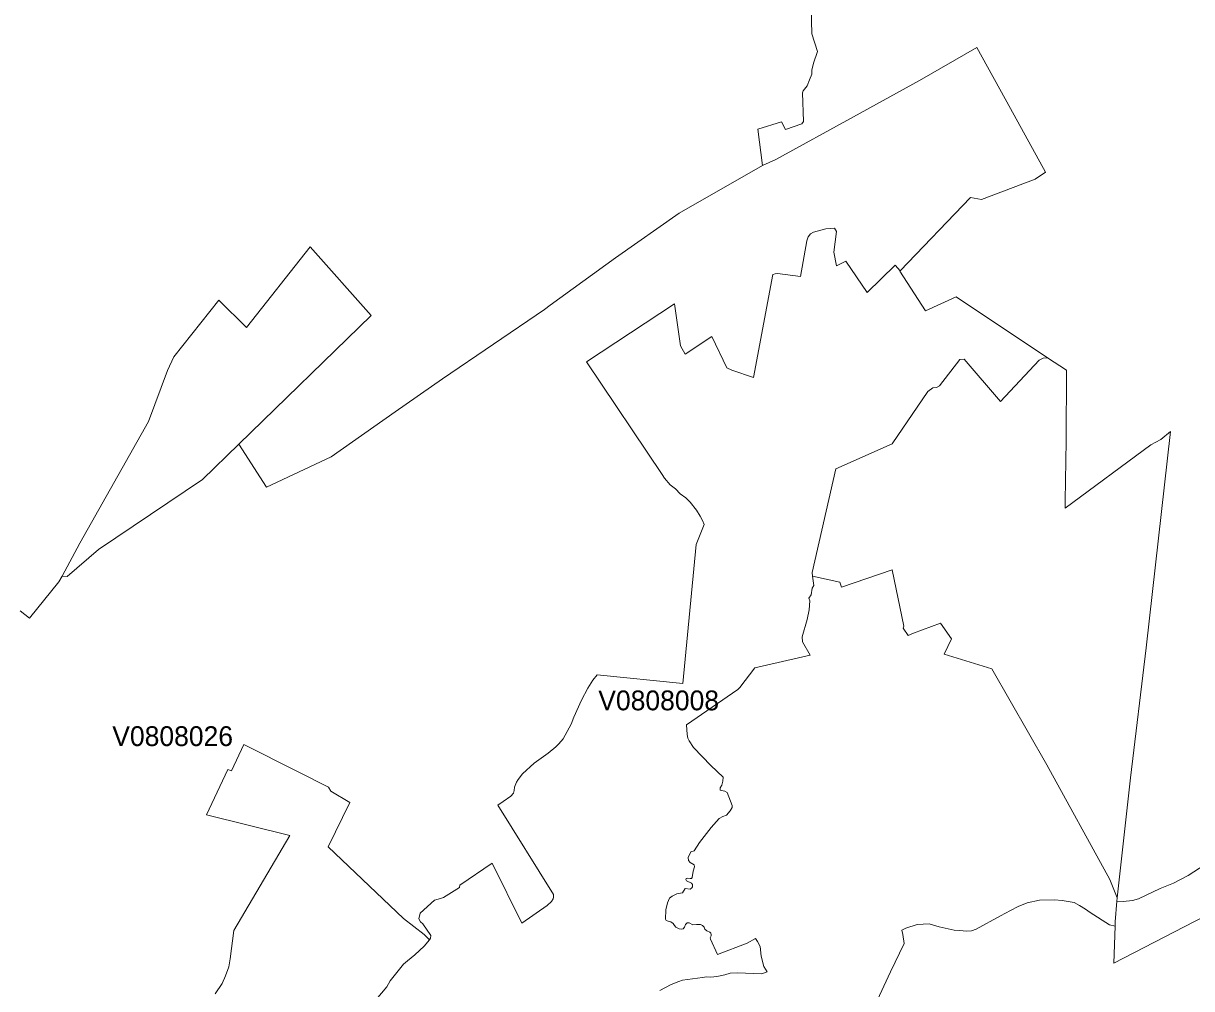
# Model space of a CAD drawing. Extents: x 369010 to 735936, y 6377141 to 6616555.
# Drawn here: x 558469 to 564368, y 6486554 to 6491429 of the extents above; entities that cross this region are included whole.
import ezdxf
from ezdxf.enums import TextEntityAlignment as Align

# ---------------------------------------------------------------- set-up
doc = ezdxf.new("R2010")
doc.units = 0
doc.header["$LTSCALE"] = 40
doc.layers.add('3', color=7, linetype='Continuous', lineweight=13)
doc.layers.add('4', color=7, linetype='Continuous')

msp = doc.modelspace()

# ---------------------------------------------------------------- linework, layer by layer
at = {"layer": '3'}
for points in [[(559195.98, 6489676.59), (559228.75, 6489745.27), (559456.32, 6490031.1), (559595.01, 6489893.73), (559917.41, 6490301.2), (560225.41, 6489953.81), (559557.44, 6489304.04), (559696.3, 6489086.73), (560023.83, 6489240.32), (560346.4, 6489466.56), (560585.72, 6489633.89), (561099.94, 6489983.6), (561128.4, 6490006.27), (561458.09, 6490245.76), (561780.49, 6490471.17), (562201.37, 6490711.82), (562176.87, 6490894.53), (562297.19, 6490931.77), (562316.39, 6490893.04), (562398.81, 6490922.5), (562407.25, 6490933.59), (562402.29, 6491077.75), (562406.26, 6491088.84), (562426.45, 6491114.32), (562437.54, 6491144.44), (562450.62, 6491173.24), (562450.62, 6491192.94), (562458.23, 6491228.52), (562478.42, 6491287.27), (562450.29, 6491376.98), (562443.17, 6491635.66)], [(562443.17, 6491635.66), (562450.29, 6491376.98), (562478.42, 6491287.27), (562458.23, 6491228.52), (562450.62, 6491192.94), (562450.62, 6491173.24), (562437.54, 6491144.44), (562426.45, 6491114.32), (562406.26, 6491088.84), (562402.29, 6491077.75), (562407.25, 6490933.59), (562398.81, 6490922.5), (562316.39, 6490893.04), (562297.19, 6490931.77), (562176.87, 6490894.53), (562201.37, 6490711.82), (562269.06, 6490742.1), (562659.81, 6490957.92), (562993.97, 6491141.47), (563283.6, 6491306.8), (563453.57, 6491000.12), (563629.34, 6490678.05), (563578.03, 6490641.64), (563306.77, 6490539.03), (563250.5, 6490550.12), (562896.65, 6490179.72), (562894.33, 6490177.4), (563023.59, 6489976.65), (563178.17, 6490048.31), (563640.59, 6489740.64), (563735.42, 6489677.75), (563734.1, 6489320.09), (563729.3, 6489017.88), (563729.8, 6488981.47), (564162.59, 6489300.9), (564211.58, 6489326.88), (564260.73, 6489367.92), (564137.6, 6488275.76), (564058.82, 6487618.22), (563991.79, 6487013.3), (563990.47, 6486995.59), (564022.08, 6486994.27), (564068.75, 6486998.9), (564099.37, 6487006.84), (564208.6, 6487060.47), (564276.62, 6487086.62), (564350.27, 6487125.51), (564465.3, 6487198.83)], [(561813.26, 6489032.78), (561785.29, 6489052.97), (561761.13, 6489078.29), (561734.31, 6489098.15), (561706.01, 6489131.92), (561694.1, 6489150.95), (561311.62, 6489719.46), (561756.99, 6490012.56), (561787.61, 6489801.21), (561810.94, 6489758.02), (561945.17, 6489848.22), (562020.64, 6489690.33), (562046.12, 6489677.58), (562154.69, 6489640.34), (562252.34, 6490161.68), (562265.09, 6490164.33), (562277.33, 6490165.49), (562392.69, 6490150.76), (562425.46, 6490330.66), (562430.92, 6490351.18), (562443.33, 6490366.74), (562457.9, 6490375.02), (562476.77, 6490380.31), (562521.12, 6490390.74), (562564.98, 6490394.21), (562574.58, 6490378.82), (562560.35, 6490272.9), (562575.08, 6490204.22), (562622.08, 6490228.05), (562730.15, 6490069.5), (562871.66, 6490208.85), (562896.65, 6490179.72), (563250.5, 6490550.12), (563306.77, 6490539.03), (563578.03, 6490641.64), (563629.34, 6490678.05), (563453.57, 6491000.12), (563283.6, 6491306.8), (562993.97, 6491141.47), (562659.81, 6490957.92), (562269.06, 6490742.1), (562201.37, 6490711.82)], [(562201.37, 6490711.82), (561780.49, 6490471.17), (561458.09, 6490245.76), (561128.4, 6490006.27), (561099.94, 6489983.6), (560585.72, 6489633.89), (560346.4, 6489466.56), (560023.83, 6489240.32), (559696.3, 6489086.73), (559557.44, 6489304.04), (559373.9, 6489125.79), (558848.75, 6488771.94), (558690.7, 6488635.57), (558664.38, 6488637.39), (558647.33, 6488607.93), (558500.37, 6488425.21), (558452.54, 6488462.12)], [(562574.58, 6490378.82), (562564.98, 6490394.21), (562521.12, 6490390.74), (562476.77, 6490380.31), (562457.9, 6490375.02), (562443.33, 6490366.74), (562430.92, 6490351.18), (562425.46, 6490330.66), (562392.69, 6490150.76), (562277.33, 6490165.49), (562265.09, 6490164.33), (562252.34, 6490161.68), (562154.69, 6489640.34), (562046.12, 6489677.58), (562020.64, 6489690.33), (561945.17, 6489848.22), (561810.94, 6489758.02), (561787.61, 6489801.21), (561756.99, 6490012.56), (561311.62, 6489719.46), (561694.1, 6489150.95), (561706.01, 6489131.92), (561734.31, 6489098.15), (561761.13, 6489078.29), (561785.29, 6489052.97), (561813.26, 6489032.78), (561836.27, 6489010.93), (561867.21, 6488971.21), (561886.74, 6488940.26), (561897.83, 6488918.58), (561907.1, 6488898.56), (561865.23, 6488797.76), (561798.7, 6488094.54), (561366.4, 6488138.4), (561344.39, 6488112.58), (561318.9, 6488072.03), (561287.79, 6488010.63), (561248.73, 6487924.9), (561234.33, 6487889.81), (561193.94, 6487816.16), (561173.26, 6487790.34), (561157.2, 6487775.78), (561118.97, 6487743.01), (561048.14, 6487693.19), (560989.88, 6487638.57), (560966.71, 6487610.11), (560958.6, 6487597.53), (560948.83, 6487572.21), (560946.35, 6487554.17), (560942.87, 6487541.09), (560929.47, 6487525.37), (560890.74, 6487499.22), (560865.25, 6487479.85), (561145.78, 6487028.86), (561145.78, 6487016.61), (561143.47, 6487007.51), (561136.18, 6486993.77), (561114.01, 6486973.74), (560985.74, 6486884.04), (560835.46, 6487187.08), (560673.27, 6487076.85), (560670.29, 6487064.77), (560590.85, 6487013.96), (560563.21, 6487005.52), (560545.17, 6487001.55), (560472.35, 6486935.68), (560465.06, 6486906.22), (560474.83, 6486891.49), (560486.58, 6486881.39), (560526.47, 6486822.31), (560525.31, 6486809.56), (560520.01, 6486801.12)], [(561848.84, 6486875.93), (561830.31, 6486886.36), (561821.04, 6486885.86), (561812.1, 6486878.74), (561806.81, 6486865.01), (561800.68, 6486856.73), (561793.9, 6486854.25), (561779.5, 6486855.57), (561763.61, 6486864.51), (561756.66, 6486872.79), (561749.54, 6486883.71), (561738.62, 6486891.98), (561725.38, 6486894.8), (561715.12, 6486898.94), (561710.48, 6486905.39), (561712.3, 6486951.4), (561721.57, 6486986.82), (561731.83, 6487010.32), (561744.25, 6487021.57), (561767.58, 6487033.66), (561797.37, 6487038.62), (561809.78, 6487060.47), (561835.6, 6487057.16), (561844.21, 6487062.62), (561847.69, 6487068.74), (561847.85, 6487079.34), (561843.05, 6487086.29), (561817.23, 6487098.04), (561813.76, 6487105.48), (561814.92, 6487111.11), (561823.19, 6487112.77), (561835.11, 6487109.95), (561842.39, 6487109.95), (561846.53, 6487114.75), (561851.66, 6487147.69), (561857.45, 6487169.2), (561855.96, 6487180.13), (561835.6, 6487191.88), (561826.67, 6487200.48), (561825.51, 6487215.88), (561839.08, 6487244.84), (561855.79, 6487249.64), (561883.6, 6487291.35), (561941.86, 6487368.64), (561981.41, 6487414.15), (562000.78, 6487423.42), (562019.15, 6487430.53), (562037.52, 6487451.72), (562047.45, 6487469.1), (562047.12, 6487478.53), (562022.29, 6487544.24), (562010.38, 6487550.86), (561987.2, 6487556.65), (561986.38, 6487567.74), (561995.31, 6487582.14), (561999.95, 6487601.33), (562002.6, 6487621.86), (561939.71, 6487681.77), (561852.48, 6487771.97), (561830.31, 6487805.07), (561824.68, 6487818.31), (561820.87, 6487837.51), (561817.73, 6487886.5), (562076.25, 6488064.58), (562086.51, 6488075.5), (562161.98, 6488175.14), (562442.01, 6488237.86), (562403.45, 6488306.22), (562400.47, 6488330.88), (562427.28, 6488417.6), (562435.89, 6488467.25), (562439.53, 6488512.27), (562434.73, 6488526.34), (562446.31, 6488543.38), (562452.44, 6488577.31), (562460.05, 6488590.39), (562453.6, 6488636.89), (562452.27, 6488655.1), (562571.93, 6489178.92), (562855.11, 6489305.36), (563036, 6489570.67), (563060.66, 6489588.38), (563079.53, 6489590.2), (563095.25, 6489598.31), (563196.71, 6489732.36), (563218.89, 6489733.03), (563402.26, 6489518.7), (563597.72, 6489727.56), (563618.41, 6489738.49), (563640.59, 6489740.64), (563178.17, 6490048.31), (563023.59, 6489976.65), (562894.33, 6490177.4), (562896.65, 6490179.72), (562871.66, 6490208.85), (562730.15, 6490069.5), (562622.08, 6490228.05), (562575.08, 6490204.22), (562560.35, 6490272.9), (562574.58, 6490378.82)], [(558452.54, 6488462.12), (558500.37, 6488425.21), (558647.33, 6488607.93), (558664.38, 6488637.39), (558754.58, 6488804.71), (559101.31, 6489418.9), (559195.98, 6489676.59)], [(559436.62, 6486527.71), (559472.87, 6486579.35), (559489.58, 6486617.91), (559505.64, 6486663.42), (559513.75, 6486703.97), (559532.12, 6486847.96), (559815.13, 6487327.09), (559393.92, 6487431.36), (559502, 6487660.92), (559519.87, 6487654.79), (559582.43, 6487787.2), (559852.37, 6487651.32), (560009.1, 6487570.88), (560021.02, 6487551.52), (560117.34, 6487494.58), (560007.12, 6487270.66), (560388.6, 6486908.87), (560493.03, 6486826.94), (560520.01, 6486801.12), (560525.31, 6486809.56), (560526.47, 6486822.31), (560486.58, 6486881.39), (560474.83, 6486891.49), (560465.06, 6486906.22), (560472.35, 6486935.68), (560545.17, 6487001.55), (560563.21, 6487005.52), (560590.85, 6487013.96), (560670.29, 6487064.77), (560673.27, 6487076.85), (560835.46, 6487187.08), (560985.74, 6486884.04), (561114.01, 6486973.74), (561136.18, 6486993.77), (561143.47, 6487007.51), (561145.78, 6487016.61), (561145.78, 6487028.86), (560865.25, 6487479.85), (560890.74, 6487499.22), (560929.47, 6487525.37), (560942.87, 6487541.09), (560946.35, 6487554.17), (560948.83, 6487572.21), (560958.6, 6487597.53), (560966.71, 6487610.11), (560989.88, 6487638.57), (561048.14, 6487693.19), (561118.97, 6487743.01), (561157.2, 6487775.78), (561173.26, 6487790.34), (561193.94, 6487816.16), (561234.33, 6487889.81), (561248.73, 6487924.9), (561287.79, 6488010.63), (561318.9, 6488072.03), (561344.39, 6488112.58), (561366.4, 6488138.4), (561798.7, 6488094.54), (561865.23, 6488797.76), (561907.1, 6488898.56), (561897.83, 6488918.58), (561886.74, 6488940.26), (561867.21, 6488971.21), (561836.27, 6489010.93), (561813.26, 6489032.78)], [(563990.47, 6486995.59), (563991.79, 6487013.3), (563954.39, 6487105.98), (563637.28, 6487685.08), (563358.24, 6488170.01), (563119.09, 6488243.32), (563155.66, 6488320.28), (563099.06, 6488400.06), (562963.02, 6488349.58), (562936.2, 6488337.5), (562910.72, 6488374.4), (562914.36, 6488385.33), (562855.44, 6488669.99), (562599.24, 6488581.78), (562590.96, 6488606.44), (562453.6, 6488636.89)], [(562453.6, 6488636.89), (562460.05, 6488590.39), (562452.44, 6488577.31), (562446.31, 6488543.38), (562434.73, 6488526.34), (562439.53, 6488512.27), (562435.89, 6488467.25), (562427.28, 6488417.6), (562400.47, 6488330.88), (562403.45, 6488306.22), (562442.01, 6488237.86), (562161.98, 6488175.14), (562086.51, 6488075.5), (562076.25, 6488064.58), (561817.73, 6487886.5), (561820.87, 6487837.51), (561824.68, 6487818.31), (561830.31, 6487805.07), (561852.48, 6487771.97), (561939.71, 6487681.77), (562002.6, 6487621.86), (561999.95, 6487601.33), (561995.31, 6487582.14), (561986.38, 6487567.74), (561987.2, 6487556.65), (562010.38, 6487550.86), (562022.29, 6487544.24), (562047.12, 6487478.53), (562047.45, 6487469.1), (562037.52, 6487451.72), (562019.15, 6487430.53), (562000.78, 6487423.42), (561981.41, 6487414.15), (561941.86, 6487368.64), (561883.6, 6487291.35), (561855.79, 6487249.64), (561839.08, 6487244.84), (561825.51, 6487215.88), (561826.67, 6487200.48), (561835.6, 6487191.88), (561855.96, 6487180.13), (561857.45, 6487169.2), (561851.66, 6487147.69), (561846.53, 6487114.75), (561842.39, 6487109.95), (561835.11, 6487109.95), (561823.19, 6487112.77), (561814.92, 6487111.11), (561813.76, 6487105.48), (561817.23, 6487098.04), (561843.05, 6487086.29), (561847.85, 6487079.34), (561847.69, 6487068.74), (561844.21, 6487062.62), (561835.6, 6487057.16), (561809.78, 6487060.47), (561797.37, 6487038.62), (561767.58, 6487033.66), (561744.25, 6487021.57), (561731.83, 6487010.32), (561721.57, 6486986.82), (561712.3, 6486951.4), (561710.48, 6486905.39), (561715.12, 6486898.94), (561725.38, 6486894.8), (561738.62, 6486891.98), (561749.54, 6486883.71), (561756.66, 6486872.79), (561763.61, 6486864.51), (561779.5, 6486855.57), (561793.9, 6486854.25), (561800.68, 6486856.73), (561806.81, 6486865.01), (561812.1, 6486878.74), (561821.04, 6486885.86), (561830.31, 6486886.36), (561848.84, 6486875.93), (561867.05, 6486877.75), (561887.57, 6486877.75), (561898.66, 6486872.29), (561906.11, 6486863.68), (561910.41, 6486853.75), (561919.18, 6486845.64), (561934.91, 6486839.35), (561939.87, 6486834.72), (561941.86, 6486827.77), (561941.03, 6486819.99), (561936.89, 6486810.72), (561938.05, 6486804.43), (561973.63, 6486725.82), (562123.41, 6486783.25), (562164.79, 6486806.58), (562175.22, 6486792.68), (562188.46, 6486767.19), (562194.58, 6486717.87), (562207.99, 6486666.24), (562224.04, 6486638.6), (562197.89, 6486629), (562074.59, 6486633.96), (562038.01, 6486632.64)], [(560250.41, 6486498.58), (560304.69, 6486562.96), (560321.41, 6486592.92), (560388.93, 6486677.82), (560407.97, 6486695.2), (560446.2, 6486724.33), (560492.54, 6486769.18), (560520.01, 6486801.12), (560493.03, 6486826.94), (560388.6, 6486908.87), (560007.12, 6487270.66), (560117.34, 6487494.58), (560021.02, 6487551.52), (560009.1, 6487570.88), (559852.37, 6487651.32), (559582.43, 6487787.2), (559519.87, 6487654.79), (559502, 6487660.92), (559393.92, 6487431.36), (559815.13, 6487327.09), (559532.12, 6486847.96), (559513.75, 6486703.97), (559505.64, 6486663.42), (559489.58, 6486617.91), (559472.87, 6486579.35), (559436.62, 6486527.71)], [(564465.3, 6487198.83), (564350.27, 6487125.51), (564276.62, 6487086.62), (564208.6, 6487060.47), (564099.37, 6487006.84), (564068.75, 6486998.9), (564022.08, 6486994.27), (563990.47, 6486995.59), (563981.86, 6486890.66), (563980.87, 6486869.48), (563975.07, 6486683.28), (564587.11, 6486999.73)], [(564587.11, 6486999.73), (563975.07, 6486683.28), (563980.87, 6486869.48), (563952.73, 6486876.76), (563855.58, 6486937.99), (563831.91, 6486955.87), (563801.79, 6486973.74), (563774.32, 6486989.14), (563714.9, 6486999.07), (563675.68, 6487003.37), (563599.21, 6487000.72), (563537.15, 6486987.65), (563491.64, 6486969.61), (563453.24, 6486947.93), (563403.09, 6486921.28), (563279.96, 6486854.75), (563256.46, 6486846.14), (563231.63, 6486844.15), (563197.2, 6486847.8), (563169.4, 6486849.78), (563093.1, 6486866), (563042.79, 6486880.56), (562982.71, 6486877.92), (562924.12, 6486858.88), (562904.43, 6486850.11), (562909.23, 6486827.93), (562917.01, 6486782.59), (562846.67, 6486638.76), (562725.85, 6486378.59)], [(562725.85, 6486378.59), (562846.67, 6486638.76), (562917.01, 6486782.59), (562909.23, 6486827.93), (562904.43, 6486850.11), (562924.12, 6486858.88), (562982.71, 6486877.92), (563042.79, 6486880.56), (563093.1, 6486866), (563169.4, 6486849.78), (563197.2, 6486847.8), (563231.63, 6486844.15), (563256.46, 6486846.14), (563279.96, 6486854.75), (563403.09, 6486921.28), (563453.24, 6486947.93), (563491.64, 6486969.61), (563537.15, 6486987.65), (563599.21, 6487000.72), (563675.68, 6487003.37), (563714.9, 6486999.07), (563774.32, 6486989.14), (563801.79, 6486973.74), (563831.91, 6486955.87), (563855.58, 6486937.99), (563952.73, 6486876.76), (563980.87, 6486869.48), (563981.86, 6486890.66), (563990.47, 6486995.59)], [(561683.34, 6486544.59), (561739.11, 6486575.71), (561779.17, 6486590.44), (561796.88, 6486596.23), (561897.5, 6486609.47), (561918.85, 6486614.27), (561939.37, 6486612.78), (561970.49, 6486615.26), (562010.54, 6486624.36), (562038.01, 6486632.64), (562074.59, 6486633.96), (562197.89, 6486629), (562224.04, 6486638.6), (562207.99, 6486666.24), (562194.58, 6486717.87), (562188.46, 6486767.19), (562175.22, 6486792.68), (562164.79, 6486806.58), (562123.41, 6486783.25), (561973.63, 6486725.82), (561938.05, 6486804.43), (561936.89, 6486810.72), (561941.03, 6486819.99), (561941.86, 6486827.77), (561939.87, 6486834.72), (561934.91, 6486839.35), (561919.18, 6486845.64), (561910.41, 6486853.75), (561906.11, 6486863.68), (561898.66, 6486872.29), (561887.57, 6486877.75), (561867.05, 6486877.75), (561848.84, 6486875.93)], [(560520.01, 6486801.12), (560492.54, 6486769.18), (560446.2, 6486724.33), (560407.97, 6486695.2), (560388.93, 6486677.82), (560321.41, 6486592.92), (560304.69, 6486562.96), (560250.41, 6486498.58)], [(562038.01, 6486632.64), (562010.54, 6486624.36), (561970.49, 6486615.26), (561939.37, 6486612.78), (561918.85, 6486614.27), (561897.5, 6486609.47), (561796.88, 6486596.23), (561779.17, 6486590.44), (561739.11, 6486575.71), (561683.34, 6486544.59)]]:
    msp.add_lwpolyline(points, dxfattribs=at)
for points in [[(558664.38, 6488637.39), (558690.7, 6488635.57), (558848.75, 6488771.94), (559373.9, 6489125.79), (559557.44, 6489304.04), (560225.41, 6489953.81), (559917.41, 6490301.2), (559595.01, 6489893.73), (559456.32, 6490031.1), (559228.75, 6489745.27), (559195.98, 6489676.59), (559101.31, 6489418.9), (558754.58, 6488804.71)], [(563640.59, 6489740.64), (563618.41, 6489738.49), (563597.72, 6489727.56), (563402.26, 6489518.7), (563218.89, 6489733.03), (563196.71, 6489732.36), (563095.25, 6489598.31), (563079.53, 6489590.2), (563060.66, 6489588.38), (563036, 6489570.67), (562855.11, 6489305.36), (562571.93, 6489178.92), (562452.27, 6488655.1), (562453.6, 6488636.89), (562590.96, 6488606.44), (562599.24, 6488581.78), (562855.44, 6488669.99), (562914.36, 6488385.33), (562910.72, 6488374.4), (562936.2, 6488337.5), (562963.02, 6488349.58), (563099.06, 6488400.06), (563155.66, 6488320.28), (563119.09, 6488243.32), (563358.24, 6488170.01), (563637.28, 6487685.08), (563954.39, 6487105.98), (563991.79, 6487013.3), (564058.82, 6487618.22), (564137.6, 6488275.76), (564260.73, 6489367.92), (564211.58, 6489326.88), (564162.59, 6489300.9), (563729.8, 6488981.47), (563729.3, 6489017.88), (563734.1, 6489320.09), (563735.42, 6489677.75)]]:
    msp.add_lwpolyline(points, close=True, dxfattribs=at)

# ---------------------------------------------------------------- texts
at = {"layer": '4'}
for s, p in [('V0808008', (561676.61, 6487959.8)), ('V0808026', (559222.59, 6487779.28))]:
    msp.add_text(s, height=100, dxfattribs=at).set_placement(p, align=Align.CENTER)

doc.saveas('drawing.dxf')
